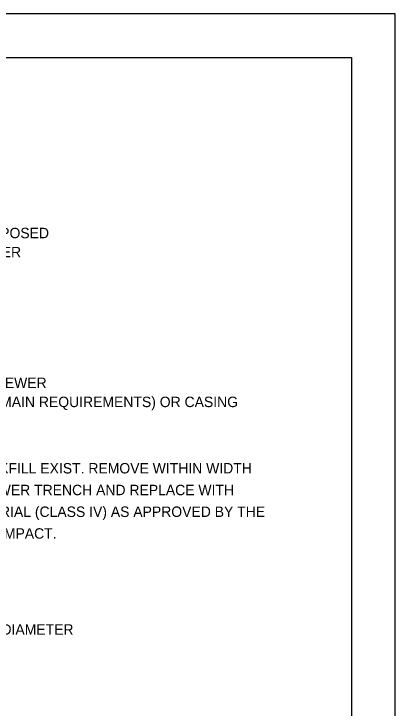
# Model space of a CAD drawing. Extents: x 2133490 to 2172050, y 2138301 to 2145980.
# Drawn here: x 2145791.3 to 2146010.6, y 2139001.5 to 2139400.7 of the extents above; entities that cross this region are included whole.
import ezdxf

# ---------------------------------------------------------------- set-up
doc = ezdxf.new("R2010")
doc.units = 0
for name, color, linetype in [('Design_PR_Roadway Notes', 7, 'Continuous'), ('Level 23', 7, 'Continuous'), ('Sheets_50 Reference Boundary', 7, 'Continuous'), ('Sheets_General Details', 7, 'Continuous'), ('Sheets_Printer Plotting Border', 7, 'Continuous')]:
    doc.layers.add(name, color=color, linetype=linetype)

msp = doc.modelspace()

# ---------------------------------------------------------------- linework, layer by layer
at = {"layer": 'Sheets_50 Reference Boundary'}
msp.add_lwpolyline([(2144410.59, 2139375.7), (2145985.59, 2139375.7), (2145985.59, 2138375.71), (2144410.59, 2138375.71)], close=True, dxfattribs=at)
at = {"layer": 'Sheets_General Details'}
for p, q in [((2146010.59, 2139400.71), (2144310.59, 2139400.71)), ((2146010.59, 2138300.71), (2146010.59, 2139400.71))]:
    msp.add_line(p, q, dxfattribs=at)
msp.add_lwpolyline([(2144410.59, 2139375.71), (2145985.59, 2139375.71), (2145985.59, 2138325.71), (2144410.59, 2138325.71)], close=True, dxfattribs=at)
at = {"layer": 'Sheets_Printer Plotting Border'}
msp.add_lwpolyline([(2144310.59, 2138300.71), (2146010.59, 2138300.71), (2146010.59, 2139400.71), (2144310.59, 2139400.71)], close=True, dxfattribs=at)

# ---------------------------------------------------------------- texts
at = {"layer": 'Design_PR_Roadway Notes'}
for s, p in [(' PROPOSED', (2145763.79, 2139271.71)), (' SEWER', (2145763.79, 2139260.74)), ('STORM SEWER', (2145749.5, 2139185.59)), ('(WATER MAIN REQUIREMENTS) OR CASING', (2145749.5, 2139174.61)), ('CASING SHALL BE OF WATERMAIN MATERIAL WITH AN INSIDE DIAMETER 2" LARGER IN DIAMETER', (2145439.79, 2139043.75))]:
    msp.add_text(s, height=6, dxfattribs=at).set_placement(p)
at = {"layer": 'Level 23'}
for s, p in [('IF GRANULAR BACKFILL EXIST. REMOVE WITHIN WIDTH', (2145710.18, 2139136.46)), ('OF PROPOSED SEWER TRENCH AND REPLACE WITH', (2145710.18, 2139123.96)), ('EXCAVATED MATERIAL (CLASS IV) AS APPROVED BY THE', (2145710.18, 2139111.46)), ('ENGINEER AND COMPACT.', (2145710.18, 2139098.96))]:
    msp.add_text(s, height=6, dxfattribs=at).set_placement(p)

doc.saveas('drawing.dxf')
